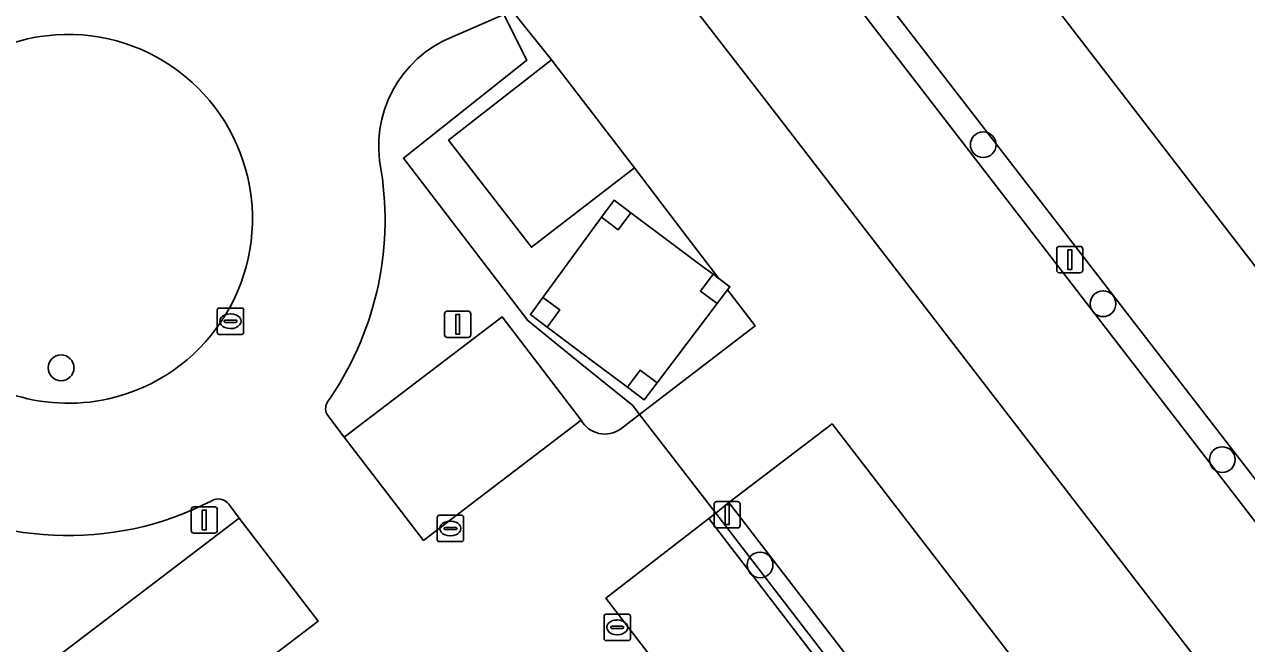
# Model space of a CAD drawing. Extents: x 159352 to 160617, y 385888 to 387323.
# Drawn here: x 159681.88 to 159728.28, y 386847.27 to 386870.79 of the extents above; entities that cross this region are included whole.
import ezdxf

# ---------------------------------------------------------------- set-up
doc = ezdxf.new("R2010")
doc.units = 0
for name, color, linetype in [('IMGEO_Boom', 7, 'Continuous'), ('IMGEO_Grasland_overig', 7, 'Continuous'), ('IMGEO_Groenvoorziening', 7, 'Continuous'), ('IMGEO_Hek', 7, 'Continuous'), ('IMGEO_Hoogspanningsmast', 7, 'Continuous'), ('IMGEO_Kolk', 7, 'Continuous'), ('IMGEO_Lichtmast', 7, 'Continuous'), ('IMGEO_Parkeervlak_open', 7, 'Continuous'), ('IMGEO_Rijbaan_lokaal_open', 7, 'Continuous'), ('IMGEO_Verkeerseiland_open', 7, 'Continuous')]:
    doc.layers.add(name, color=color, linetype=linetype)

msp = doc.modelspace()

# ---------------------------------------------------------------- linework, layer by layer
at = {"layer": 'IMGEO_Boom'}
for centre in [(159718.283, 386866.219), (159722.832, 386860.18), (159683.27, 386857.746), (159727.361, 386854.259), (159709.811, 386850.259)]:
    msp.add_circle(centre, 0.489, dxfattribs=at)
at = {"layer": 'IMGEO_Grasland_overig'}
msp.add_lwpolyline([(159708.183, 386860.187), (159707.547, 386860.662), (159708.025, 386861.304), (159707.629, 386861.599), (159706.463, 386862.47), (159704.905, 386863.633), (159704.427, 386862.991), (159703.792, 386863.465), (159701.559, 386860.415), (159702.205, 386859.942), (159701.728, 386859.29), (159703.251, 386858.151), (159704.774, 386857.012), (159705.253, 386857.653), (159705.898, 386857.171)], close=True, dxfattribs=at)
at = {"layer": 'IMGEO_Groenvoorziening'}
for points in [[(159700.085, 386871.159), (159700.96, 386869.43), (159696.268, 386865.706), (159700.989, 386859.538), (159703.046, 386857.875), (159704.98, 386856.311), (159705.237, 386855.976), (159709.622, 386859.337), (159708.576, 386860.706), (159708.183, 386860.187), (159705.898, 386857.171), (159705.415, 386856.533), (159704.774, 386857.012), (159703.251, 386858.151), (159701.728, 386859.29), (159701.087, 386859.769), (159701.559, 386860.415), (159703.792, 386863.465), (159704.264, 386864.111), (159704.905, 386863.633), (159706.463, 386862.47), (159707.629, 386861.599), (159708.025, 386861.304), (159708.245, 386861.14), (159706.84, 386862.978), (159705.036, 386865.339), (159701.127, 386862.322), (159697.982, 386866.386), (159701.89, 386869.442), (159700.406, 386871.296)], [(159704.513, 386855.422), (159705.237, 386855.976), (159704.98, 386856.311), (159703.046, 386857.875), (159700.989, 386859.538), (159696.268, 386865.706), (159700.96, 386869.43), (159700.085, 386871.159), (159698.13, 386870.32)], [(159693.392, 386855.936), (159694.018, 386855.112), (159700.017, 386859.687), (159702.234, 386856.783), (159703.016, 386855.759)], [(159683.495, 386831.588), (159679.517, 386836.758), (159683.409, 386839.793), (159682.937, 386840.425), (159679.917, 386844.34), (159690.027, 386852.036), (159689.633, 386852.563)]]:
    msp.add_lwpolyline(points, dxfattribs=at)
for centre, radius, start, end in [((159683.546, 386863.405), 7.005, 96.8546, 282.5561), ((159683.53, 386863.402), 7.006, 282.6883, 96.7223), ((159699.822, 386866.157), 4.494, 112.1206, 191.9588), ((159683.569, 386863.36), 12.003, 324.7492, 8.9448), ((159693.811, 386856.202), 0.496, 152.4001, 212.4487), ((159703.914, 386856.255), 1.026, 208.906, 305.7205), ((159683.543, 386863.252), 11.879, 237.2902, 297.2016), ((159689.239, 386852.286), 0.482, 35.1686, 123.5501)]:
    msp.add_arc(centre, radius, start, end, dxfattribs=at)
at = {"layer": 'IMGEO_Hek'}
for points in [[(159700.085, 386871.159), (159700.96, 386869.43), (159696.268, 386865.706), (159700.989, 386859.538), (159703.046, 386857.875)], [(159703.046, 386857.875), (159704.98, 386856.311), (159705.237, 386855.976)], [(159705.237, 386855.976), (159708.124, 386852.226)], [(159708.124, 386852.226), (159720.404, 386836.269)]]:
    msp.add_lwpolyline(points, dxfattribs=at)
at = {"layer": 'IMGEO_Hoogspanningsmast'}
for points in [[(159704.905, 386863.633), (159704.264, 386864.111), (159703.792, 386863.465), (159704.427, 386862.991)], [(159708.666, 386860.825), (159708.245, 386861.14), (159708.025, 386861.304), (159707.547, 386860.662), (159708.183, 386860.187), (159708.576, 386860.706)], [(159702.205, 386859.942), (159701.559, 386860.415), (159701.087, 386859.769), (159701.728, 386859.29)], [(159705.898, 386857.171), (159705.253, 386857.653), (159704.774, 386857.012), (159705.415, 386856.533)]]:
    msp.add_lwpolyline(points, close=True, dxfattribs=at)
at = {"layer": 'IMGEO_Kolk'}
for p, q in [((159689.201, 386859.089), (159689.201, 386859.941)), ((159689.276, 386860.015), (159690.128, 386860.015)), ((159690.202, 386859.941), (159690.202, 386859.089)), ((159689.46, 386859.509), (159689.46, 386859.521)), ((159689.898, 386859.472), (159689.5, 386859.472)), ((159689.503, 386859.558), (159689.901, 386859.558)), ((159689.689, 386859.795), (159689.714, 386859.795)), ((159689.944, 386859.521), (159689.944, 386859.509)), ((159690.128, 386859.015), (159689.276, 386859.015)), ((159689.712, 386859.235), (159689.687, 386859.235)), ((159697.551, 386851.218), (159697.551, 386852.07)), ((159697.626, 386852.144), (159698.478, 386852.144)), ((159698.552, 386852.07), (159698.552, 386851.218)), ((159697.81, 386851.638), (159697.81, 386851.65)), ((159698.248, 386851.601), (159697.85, 386851.601)), ((159697.853, 386851.687), (159698.251, 386851.687)), ((159698.039, 386851.924), (159698.064, 386851.924)), ((159698.294, 386851.65), (159698.294, 386851.638)), ((159698.478, 386851.144), (159697.626, 386851.144)), ((159698.062, 386851.364), (159698.037, 386851.364)), ((159703.886, 386847.463), (159703.886, 386848.315)), ((159703.961, 386848.389), (159704.813, 386848.389)), ((159704.887, 386848.315), (159704.887, 386847.463)), ((159704.145, 386847.883), (159704.145, 386847.895)), ((159704.583, 386847.846), (159704.185, 386847.846)), ((159704.188, 386847.932), (159704.586, 386847.932)), ((159704.374, 386848.169), (159704.399, 386848.169)), ((159704.629, 386847.895), (159704.629, 386847.883)), ((159704.813, 386847.389), (159703.961, 386847.389)), ((159704.397, 386847.609), (159704.372, 386847.609))]:
    msp.add_line(p, q, dxfattribs=at)
for points in [[(159689.201, 386859.089), (159689.201, 386859.941)], [(159689.276, 386860.015), (159690.128, 386860.015)], [(159690.202, 386859.941), (159690.202, 386859.089)], [(159690.128, 386859.015), (159689.276, 386859.015)], [(159697.551, 386851.218), (159697.551, 386852.07)], [(159697.626, 386852.144), (159698.478, 386852.144)], [(159698.552, 386852.07), (159698.552, 386851.218)], [(159698.478, 386851.144), (159697.626, 386851.144)], [(159703.886, 386847.463), (159703.886, 386848.315)], [(159703.961, 386848.389), (159704.813, 386848.389)], [(159704.887, 386848.315), (159704.887, 386847.463)], [(159704.813, 386847.389), (159703.961, 386847.389)]]:
    msp.add_lwpolyline(points, dxfattribs=at)
for centre, radius, start, end in [((159689.278, 386859.939), 0.0765, 91.552, 178.448), ((159689.278, 386859.939), 0.0765, 91.552, 178.448), ((159690.126, 386859.939), 0.0765, 1.552, 88.448), ((159690.126, 386859.939), 0.0765, 1.552, 88.448), ((159689.5, 386859.518), 0.0403, 85.8775, 175.7526), ((159689.497, 386859.508), 0.0366, 178.938, 274.7102), ((159689.901, 386859.515), 0.043, 264.8664, 352.4533), ((159689.905, 386859.52), 0.0386, 1.7309, 96.639), ((159689.278, 386859.091), 0.0765, 181.552, 268.448), ((159689.278, 386859.091), 0.0765, 181.552, 268.448), ((159690.126, 386859.091), 0.0765, 271.552, 358.448), ((159690.126, 386859.091), 0.0765, 271.552, 358.448), ((159697.628, 386852.068), 0.0765, 91.552, 178.448), ((159697.628, 386852.068), 0.0765, 91.552, 178.448), ((159698.476, 386852.068), 0.0765, 1.552, 88.448), ((159698.476, 386852.068), 0.0765, 1.552, 88.448), ((159697.85, 386851.647), 0.0403, 85.8775, 175.7526), ((159697.847, 386851.637), 0.0366, 178.938, 274.7102), ((159698.251, 386851.644), 0.043, 264.8664, 352.4533), ((159698.255, 386851.649), 0.0386, 1.7309, 96.639), ((159697.628, 386851.22), 0.0765, 181.552, 268.448), ((159697.628, 386851.22), 0.0765, 181.552, 268.448), ((159698.476, 386851.22), 0.0765, 271.552, 358.448), ((159698.476, 386851.22), 0.0765, 271.552, 358.448), ((159703.963, 386848.313), 0.0765, 91.552, 178.448), ((159703.963, 386848.313), 0.0765, 91.552, 178.448), ((159704.811, 386848.313), 0.0765, 1.552, 88.448), ((159704.811, 386848.313), 0.0765, 1.552, 88.448), ((159704.185, 386847.892), 0.0403, 85.8775, 175.7526), ((159704.182, 386847.882), 0.0366, 178.938, 274.7102), ((159704.586, 386847.889), 0.043, 264.8664, 352.4533), ((159704.59, 386847.894), 0.0386, 1.7309, 96.639), ((159703.963, 386847.465), 0.0765, 181.552, 268.448), ((159703.963, 386847.465), 0.0765, 181.552, 268.448), ((159704.811, 386847.465), 0.0765, 271.552, 358.448), ((159704.811, 386847.465), 0.0765, 271.552, 358.448)]:
    msp.add_arc(centre, radius, start, end, dxfattribs=at)
for centre, major_axis, ratio, start_param, end_param in [((159689.688, 386859.515), (-0.387, 0.002), 0.722429, 4.712389, 7.853982), ((159689.713, 386859.515), (-0.39, 0.002), 0.717154, 1.570796, 4.712389), ((159698.038, 386851.644), (-0.387, 0.002), 0.722429, 4.712389, 7.853982), ((159698.063, 386851.644), (-0.39, 0.002), 0.717154, 1.570796, 4.712389), ((159704.373, 386847.889), (-0.387, 0.002), 0.722429, 4.712389, 7.853982), ((159704.398, 386847.889), (-0.39, 0.002), 0.717154, 1.570796, 4.712389)]:
    msp.add_ellipse(centre, major_axis=major_axis, ratio=ratio, start_param=start_param, end_param=end_param, dxfattribs=at)
at = {"layer": 'IMGEO_Lichtmast'}
for p, q in [((159721.073, 386861.456), (159721.073, 386862.256)), ((159721.073, 386862.256), (159721.073, 386861.456)), ((159721.173, 386862.356), (159721.963, 386862.356)), ((159721.963, 386862.356), (159721.173, 386862.356)), ((159722.063, 386862.256), (159722.063, 386861.456)), ((159722.063, 386861.456), (159722.063, 386862.256)), ((159721.963, 386861.356), (159721.173, 386861.356)), ((159721.173, 386861.356), (159721.963, 386861.356)), ((159697.933, 386859.899), (159698.723, 386859.899)), ((159698.723, 386859.899), (159697.933, 386859.899)), ((159697.833, 386858.999), (159697.833, 386859.799)), ((159697.833, 386859.799), (159697.833, 386858.999)), ((159698.823, 386859.799), (159698.823, 386858.999)), ((159698.823, 386858.999), (159698.823, 386859.799)), ((159698.723, 386858.899), (159697.933, 386858.899)), ((159697.933, 386858.899), (159698.723, 386858.899)), ((159708.064, 386851.766), (159708.064, 386852.566)), ((159708.064, 386852.566), (159708.064, 386851.766)), ((159708.164, 386852.666), (159708.954, 386852.666)), ((159708.954, 386852.666), (159708.164, 386852.666)), ((159709.054, 386852.566), (159709.054, 386851.766)), ((159709.054, 386851.766), (159709.054, 386852.566)), ((159688.21, 386851.567), (159688.21, 386852.367)), ((159688.21, 386852.367), (159688.21, 386851.567)), ((159688.31, 386852.467), (159689.1, 386852.467)), ((159689.1, 386852.467), (159688.31, 386852.467)), ((159689.2, 386852.367), (159689.2, 386851.567)), ((159689.2, 386851.567), (159689.2, 386852.367)), ((159708.954, 386851.666), (159708.164, 386851.666)), ((159708.164, 386851.666), (159708.954, 386851.666)), ((159689.1, 386851.467), (159688.31, 386851.467)), ((159688.31, 386851.467), (159689.1, 386851.467))]:
    msp.add_line(p, q, dxfattribs=at)
for points in [[(159721.493, 386862.231), (159721.643, 386862.231), (159721.643, 386861.481), (159721.493, 386861.481), (159721.493, 386862.231)], [(159698.253, 386859.774), (159698.403, 386859.774), (159698.403, 386859.024), (159698.253, 386859.024), (159698.253, 386859.774)], [(159708.484, 386852.541), (159708.634, 386852.541), (159708.634, 386851.791), (159708.484, 386851.791), (159708.484, 386852.541)], [(159688.63, 386852.342), (159688.78, 386852.342), (159688.78, 386851.592), (159688.63, 386851.592), (159688.63, 386852.342)]]:
    msp.add_lwpolyline(points, dxfattribs=at)
for centre, start, end in [((159721.173, 386862.256), 90, 180), ((159721.173, 386862.256), 90, 180), ((159721.963, 386862.256), 0, 90), ((159721.963, 386862.256), 360, 90), ((159721.173, 386861.456), 180, 270), ((159721.173, 386861.456), 180, 270), ((159721.963, 386861.456), 270, 0), ((159721.963, 386861.456), 270, 0), ((159697.933, 386859.799), 90, 180), ((159697.933, 386859.799), 90, 180), ((159698.723, 386859.799), 0, 90), ((159698.723, 386859.799), 360, 90), ((159697.933, 386858.999), 180, 270), ((159697.933, 386858.999), 180, 270), ((159698.723, 386858.999), 270, 0), ((159698.723, 386858.999), 270, 0), ((159708.164, 386852.566), 90, 180), ((159708.164, 386852.566), 90, 180), ((159708.954, 386852.566), 0, 90), ((159708.954, 386852.566), 360, 90), ((159688.31, 386852.367), 90, 180), ((159688.31, 386852.367), 90, 180), ((159689.1, 386852.367), 0, 90), ((159689.1, 386852.367), 360, 90), ((159688.31, 386851.567), 180, 270), ((159688.31, 386851.567), 180, 270), ((159689.1, 386851.567), 270, 0), ((159689.1, 386851.567), 270, 0), ((159708.164, 386851.766), 180, 270), ((159708.164, 386851.766), 180, 270), ((159708.954, 386851.766), 270, 0), ((159708.954, 386851.766), 270, 0)]:
    msp.add_arc(centre, 0.1, start, end, dxfattribs=at)
at = {"layer": 'IMGEO_Parkeervlak_open'}
for points in [[(159713.935, 386872.522), (159733.945, 386846.601), (159737.838, 386849.634), (159717.012, 386876.663), (159714.823, 386879.504), (159710.918, 386876.431)], [(159733.159, 386846.001), (159713.337, 386871.718), (159710.143, 386875.862), (159706.225, 386872.825), (159710.265, 386867.585), (159729.233, 386842.983)], [(159697.982, 386866.386), (159701.127, 386862.322), (159705.036, 386865.339), (159701.89, 386869.442)], [(159697.031, 386851.19), (159699.443, 386853.031), (159703.016, 386855.759), (159702.234, 386856.783), (159700.017, 386859.687), (159694.018, 386855.112)], [(159720.907, 386836.657), (159724.837, 386839.666), (159712.542, 386855.614), (159708.626, 386852.631)], [(159682.937, 386840.425), (159693.029, 386848.12), (159690.027, 386852.036), (159679.917, 386844.34)], [(159707.864, 386852.017), (159703.955, 386848.996), (159716.212, 386833.075), (159720.121, 386836.05)]]:
    msp.add_lwpolyline(points, close=True, dxfattribs=at)
at = {"layer": 'IMGEO_Rijbaan_lokaal_open'}
msp.add_lwpolyline([(159729.233, 386842.983), (159710.265, 386867.585), (159706.225, 386872.825), (159710.143, 386875.862), (159710.918, 386876.431), (159714.823, 386879.504), (159717.012, 386876.663), (159737.838, 386849.634), (159733.945, 386846.601), (159733.159, 386846.001)], close=True, dxfattribs=at)
for points in [[(159698.13, 386870.32), (159700.085, 386871.159), (159698.209, 386874.866), (159698.121, 386874.803), (159692.145, 386872.222)], [(159700.406, 386871.296), (159701.89, 386869.442), (159705.036, 386865.339), (159706.84, 386862.978), (159708.245, 386861.14), (159708.666, 386860.825), (159708.576, 386860.706), (159709.622, 386859.337), (159705.237, 386855.976), (159708.124, 386852.226), (159708.626, 386852.631), (159712.542, 386855.614), (159724.837, 386839.666), (159720.907, 386836.657), (159720.404, 386836.269), (159723.777, 386831.886), (159723.946, 386832.01), (159724.028, 386832.073), (159735.777, 386841.075)], [(159689.633, 386852.563), (159690.027, 386852.036), (159693.029, 386848.12), (159682.937, 386840.425), (159683.409, 386839.793), (159686.555, 386835.703), (159701.828, 386815.846), (159702.165, 386815.412), (159709.851, 386821.273), (159711.939, 386822.864), (159721.723, 386830.325), (159723.537, 386831.708), (159723.777, 386831.886), (159720.404, 386836.269), (159720.121, 386836.05), (159716.212, 386833.075), (159703.955, 386848.996), (159707.864, 386852.017), (159708.124, 386852.226), (159705.237, 386855.976), (159704.513, 386855.422)], [(159703.016, 386855.759), (159699.443, 386853.031), (159697.031, 386851.19), (159694.018, 386855.112), (159693.392, 386855.936)]]:
    msp.add_lwpolyline(points, dxfattribs=at)
for centre, radius, start, end in [((159683.546, 386863.405), 7.005, 96.8546, 282.5561), ((159683.53, 386863.402), 7.006, 282.6883, 96.7223), ((159699.822, 386866.157), 4.494, 112.1206, 191.9588), ((159683.569, 386863.36), 12.003, 324.7492, 8.9448), ((159693.811, 386856.202), 0.496, 152.4001, 212.4487), ((159703.914, 386856.255), 1.026, 208.906, 305.7205), ((159683.543, 386863.252), 11.879, 237.2902, 297.2016), ((159689.239, 386852.286), 0.482, 35.1686, 123.5501)]:
    msp.add_arc(centre, radius, start, end, dxfattribs=at)
at = {"layer": 'IMGEO_Verkeerseiland_open'}
for points in [[(159713.337, 386871.718), (159733.159, 386846.001), (159733.945, 386846.601), (159713.935, 386872.522), (159710.918, 386876.431), (159710.143, 386875.862)], [(159708.626, 386852.631), (159708.124, 386852.226), (159720.404, 386836.269), (159720.907, 386836.657)], [(159720.121, 386836.05), (159720.404, 386836.269), (159708.124, 386852.226), (159707.864, 386852.017)]]:
    msp.add_lwpolyline(points, close=True, dxfattribs=at)

doc.saveas('drawing.dxf')
